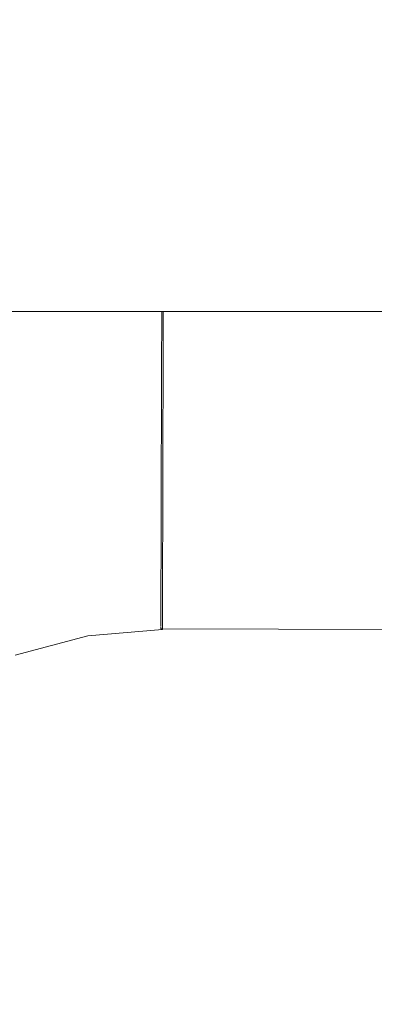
# Model space of a CAD drawing. Header units: millimetres. Extents: x -30280 to 309309, y -17460 to 4378.
# Tile 1010 of 1056: x 284886 to 284900, y -13035 to -12996. Entities that reach past the tile are written whole.
import ezdxf

# ---------------------------------------------------------------- set-up
doc = ezdxf.new("R2010")
doc.units = ezdxf.units.MM
doc.header["$MEASUREMENT"] = 0
doc.linetypes.add('Wipeout_Contour', pattern=[1000, 0, -1000])
doc.layers.add('Nuevo_08_E_Envans secs', color=7, linetype='Continuous')
doc.layers.add('Nuevo_09_EI_Mobiliari general', color=7, linetype='Continuous')
doc.layers.add('Nuevo_09_EI_Mobiliari general_Pluma_Nº__1', color=7, linetype='Continuous', lineweight=5)

# ---------------------------------------------------------------- blocks, each defined once
blk = doc.blocks.new('Elem Sección_751_7', base_point=(301400.27, -13459.976))
at = {"color": 254, "linetype": 'Wipeout_Contour', "lineweight": 0, "ltscale": 1141427.326330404}
blk.add_wipeout([(285285.47, -13007.674), (285285.47, -12996.139), (284835.47, -12996.139), (284835.47, -13007.674)], dxfattribs=at).dxf.layer = 'Nuevo_09_EI_Mobiliari general'
at = {"color": 254, "linetype": 'Wipeout_Contour', "lineweight": 0, "ltscale": 10843608.69459823}
blk.add_wipeout([(284874.936, -13034.287), (284873.36, -13043.221), (284873.49, -13043.221), (284873.817, -13043.071), (284879.368, -13041.62), (284885.027, -13041.147), (284885.027, -13041.12), (285060.47, -13041.603), (285235.913, -13041.12), (285235.913, -13041.147), (285241.573, -13041.62), (285247.123, -13043.071), (285247.45, -13043.221), (285247.58, -13043.221), (285246.005, -13034.287), (285245.236, -13031.419), (285243.979, -13028.729), (285242.274, -13026.298), (285240.172, -13024.201), (285237.737, -13022.502), (285235.044, -13021.252), (285232.174, -13020.49), (285229.215, -13020.239), (285229.215, -13020.217), (285073.662, -13020.652), (285073.661, -13020.725), (285060.47, -13020.689), (285047.279, -13020.725), (285047.279, -13020.652), (284891.725, -13020.217), (284891.725, -13020.239), (284888.766, -13020.49), (284885.896, -13021.252), (284883.203, -13022.502), (284880.768, -13024.201), (284878.666, -13026.298), (284876.961, -13028.729), (284875.705, -13031.419)], dxfattribs=at).dxf.layer = 'Nuevo_09_EI_Mobiliari general'
at = {"color": 254, "linetype": 'Wipeout_Contour', "lineweight": 0, "ltscale": 1425906.320502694}
blk.add_wipeout([(284881.427, -13008.893), (284881.816, -13009.967), (284886.711, -13008.668), (284886.539, -13007.674), (284886.02, -13007.674)], dxfattribs=at).dxf.layer = 'Nuevo_09_EI_Mobiliari general'
at = {"color": 254, "linetype": 'Wipeout_Contour', "lineweight": 0, "ltscale": 1140743.870522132}
blk.add_wipeout([(284886.539, -13007.674), (284886.711, -13008.668), (284891.696, -13008.245), (284891.697, -13007.674)], dxfattribs=at).dxf.layer = 'Nuevo_09_EI_Mobiliari general'
at = {"color": 254, "linetype": 'Wipeout_Contour', "lineweight": 0, "ltscale": 1140725.299637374}
blk.add_wipeout([(284886.711, -13008.668), (284881.816, -13009.967), (284882.246, -13011.156), (284886.928, -13009.913)], dxfattribs=at).dxf.layer = 'Nuevo_09_EI_Mobiliari general'
at = {"color": 254, "linetype": 'Wipeout_Contour', "lineweight": 0, "ltscale": 1425932.53675519}
blk.add_wipeout([(284886.711, -13008.668), (284886.928, -13009.913), (284891.692, -13009.508), (284891.692, -13009.481), (284891.696, -13008.245)], dxfattribs=at).dxf.layer = 'Nuevo_09_EI_Mobiliari general'
at = {"color": 254, "linetype": 'Wipeout_Contour', "lineweight": 0, "ltscale": 1141091.230238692}
blk.add_wipeout([(284891.697, -13007.674), (284891.696, -13008.217), (285060.47, -13008.689), (285060.47, -13007.674)], dxfattribs=at).dxf.layer = 'Nuevo_09_EI_Mobiliari general'
at = {"color": 254, "linetype": 'Wipeout_Contour', "lineweight": 0, "ltscale": 1140726.858016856}
blk.add_wipeout([(284886.928, -13009.913), (284882.246, -13011.156), (284882.704, -13012.423), (284887.158, -13011.24)], dxfattribs=at).dxf.layer = 'Nuevo_09_EI_Mobiliari general'
at = {"layer": 'Nuevo_09_EI_Mobiliari general_Pluma_Nº__1', "color": 7, "linetype": 'Continuous', "lineweight": 5}
blk.add_line((285285.47, -13007.674), (284835.47, -13007.674), dxfattribs=at)
at = {"color": 254, "linetype": 'Wipeout_Contour', "lineweight": 0, "ltscale": 1711121.563436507}
blk.add_wipeout([(284891.755, -13009.503), (284886.928, -13009.913), (284887.158, -13011.24), (284891.688, -13010.855), (284891.688, -13010.828), (284891.751, -13010.828)], dxfattribs=at).dxf.layer = 'Nuevo_09_EI_Mobiliari general'
at = {"color": 254, "linetype": 'Wipeout_Contour', "lineweight": 0, "ltscale": 1141091.432678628}
blk.add_wipeout([(284891.692, -13009.481), (285060.47, -13009.952), (285060.47, -13008.689), (284891.696, -13008.217)], dxfattribs=at).dxf.layer = 'Nuevo_09_EI_Mobiliari general'
at = {"color": 254, "linetype": 'Wipeout_Contour', "lineweight": 0, "ltscale": 1140728.492295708}
blk.add_wipeout([(284887.158, -13011.24), (284882.704, -13012.423), (284883.176, -13013.729), (284887.396, -13012.608)], dxfattribs=at).dxf.layer = 'Nuevo_09_EI_Mobiliari general'
at = {"layer": 'Nuevo_09_EI_Mobiliari general_Pluma_Nº__1', "color": 7, "linetype": 'Continuous', "lineweight": 5}
for p, q in [((284891.697, -13007.674), (284891.696, -13008.217)), ((284891.76, -13007.674), (284891.758, -13008.217))]:
    blk.add_line(p, q, dxfattribs=at)
at = {"color": 254, "linetype": 'Wipeout_Contour', "lineweight": 0, "ltscale": 1140745.951101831}
blk.add_wipeout([(284891.751, -13010.85), (284887.158, -13011.24), (284887.396, -13012.608), (284891.747, -13012.239)], dxfattribs=at).dxf.layer = 'Nuevo_09_EI_Mobiliari general'
at = {"color": 254, "linetype": 'Wipeout_Contour', "lineweight": 0, "ltscale": 1711469.893257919}
blk.add_wipeout([(284891.692, -13009.508), (284891.755, -13009.503), (284891.751, -13010.828), (285060.47, -13011.299), (285060.47, -13009.952), (284891.692, -13009.481)], dxfattribs=at).dxf.layer = 'Nuevo_09_EI_Mobiliari general'
at = {"color": 254, "linetype": 'Wipeout_Contour', "lineweight": 0, "ltscale": 1140730.152911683}
blk.add_wipeout([(284887.396, -13012.608), (284883.176, -13013.729), (284883.648, -13015.035), (284887.634, -13013.977)], dxfattribs=at).dxf.layer = 'Nuevo_09_EI_Mobiliari general'
at = {"layer": 'Nuevo_09_EI_Mobiliari general_Pluma_Nº__1', "color": 7, "linetype": 'Continuous', "lineweight": 5}
for p, q in [((284891.696, -13008.217), (284891.692, -13009.481)), ((284891.758, -13008.217), (284891.755, -13009.481))]:
    blk.add_line(p, q, dxfattribs=at)
at = {"color": 254, "linetype": 'Wipeout_Contour', "lineweight": 0, "ltscale": 1140746.667474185}
blk.add_wipeout([(284891.747, -13012.239), (284887.396, -13012.608), (284887.634, -13013.977), (284891.743, -13013.628)], dxfattribs=at).dxf.layer = 'Nuevo_09_EI_Mobiliari general'
at = {"color": 254, "linetype": 'Wipeout_Contour', "lineweight": 0, "ltscale": 1996853.574117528}
blk.add_wipeout([(284891.688, -13010.855), (284891.751, -13010.85), (284891.747, -13012.217), (285060.471, -13012.689), (285073.684, -13012.652), (285073.688, -13011.336), (284891.688, -13010.828)], dxfattribs=at).dxf.layer = 'Nuevo_09_EI_Mobiliari general'
at = {"color": 254, "linetype": 'Wipeout_Contour', "lineweight": 0, "ltscale": 1140731.789569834}
blk.add_wipeout([(284887.634, -13013.977), (284883.648, -13015.035), (284884.107, -13016.302), (284887.865, -13015.304)], dxfattribs=at).dxf.layer = 'Nuevo_09_EI_Mobiliari general'
at = {"layer": 'Nuevo_09_EI_Mobiliari general_Pluma_Nº__1', "color": 7, "linetype": 'Continuous', "lineweight": 5}
for p, q in [((284891.692, -13009.481), (284891.688, -13010.828)), ((284891.755, -13009.481), (284891.751, -13010.828))]:
    blk.add_line(p, q, dxfattribs=at)
at = {"color": 254, "linetype": 'Wipeout_Contour', "lineweight": 0, "ltscale": 1140747.374338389}
blk.add_wipeout([(284891.743, -13013.628), (284887.634, -13013.977), (284887.865, -13015.304), (284891.74, -13014.975)], dxfattribs=at).dxf.layer = 'Nuevo_09_EI_Mobiliari general'
at = {"color": 254, "linetype": 'Wipeout_Contour', "lineweight": 0, "ltscale": 1426307.908126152}
blk.add_wipeout([(284891.743, -13013.607), (285073.68, -13014.115), (285073.684, -13012.725), (284891.747, -13012.217), (284891.747, -13012.239)], dxfattribs=at).dxf.layer = 'Nuevo_09_EI_Mobiliari general'
at = {"color": 254, "linetype": 'Wipeout_Contour', "lineweight": 0, "ltscale": 1140733.352772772}
blk.add_wipeout([(284887.865, -13015.304), (284884.107, -13016.302), (284884.536, -13017.491), (284888.081, -13016.549)], dxfattribs=at).dxf.layer = 'Nuevo_09_EI_Mobiliari general'
at = {"layer": 'Nuevo_09_EI_Mobiliari general_Pluma_Nº__1', "color": 7, "linetype": 'Continuous', "lineweight": 5}
for p, q in [((284891.688, -13010.828), (284891.684, -13012.217)), ((284891.751, -13010.828), (284891.747, -13012.217))]:
    blk.add_line(p, q, dxfattribs=at)
at = {"color": 254, "linetype": 'Wipeout_Contour', "lineweight": 0, "ltscale": 1140748.050480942}
blk.add_wipeout([(284891.74, -13014.975), (284887.865, -13015.304), (284888.081, -13016.549), (284891.736, -13016.239)], dxfattribs=at).dxf.layer = 'Nuevo_09_EI_Mobiliari general'
at = {"color": 254, "linetype": 'Wipeout_Contour', "lineweight": 0, "ltscale": 1426409.80905813}
blk.add_wipeout([(284891.74, -13014.954), (285047.264, -13015.388), (285047.26, -13014.115), (285047.26, -13014.041), (284891.743, -13013.607)], dxfattribs=at).dxf.layer = 'Nuevo_09_EI_Mobiliari general'
at = {"color": 254, "linetype": 'Wipeout_Contour', "lineweight": 0, "ltscale": 1140734.795316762}
blk.add_wipeout([(284884.536, -13017.491), (284884.925, -13018.565), (284888.277, -13017.675), (284888.081, -13016.549)], dxfattribs=at).dxf.layer = 'Nuevo_09_EI_Mobiliari general'
at = {"layer": 'Nuevo_09_EI_Mobiliari general_Pluma_Nº__1', "color": 7, "linetype": 'Continuous', "lineweight": 5}
for p, q in [((284891.684, -13012.217), (284891.681, -13013.606)), ((284891.747, -13012.217), (284891.743, -13013.607))]:
    blk.add_line(p, q, dxfattribs=at)
at = {"color": 254, "linetype": 'Wipeout_Contour', "lineweight": 0, "ltscale": 1140748.675674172}
blk.add_wipeout([(284888.081, -13016.549), (284888.277, -13017.675), (284891.733, -13017.382), (284891.736, -13016.239)], dxfattribs=at).dxf.layer = 'Nuevo_09_EI_Mobiliari general'
at = {"color": 254, "linetype": 'Wipeout_Contour', "lineweight": 0, "ltscale": 1426410.113120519}
blk.add_wipeout([(284891.736, -13016.217), (285047.267, -13016.652), (285047.264, -13015.462), (285047.264, -13015.388), (284891.74, -13014.954)], dxfattribs=at).dxf.layer = 'Nuevo_09_EI_Mobiliari general'
at = {"color": 254, "linetype": 'Wipeout_Contour', "lineweight": 0, "ltscale": 1140736.073701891}
blk.add_wipeout([(284888.277, -13017.675), (284884.925, -13018.565), (284885.26, -13019.492), (284888.446, -13018.646)], dxfattribs=at).dxf.layer = 'Nuevo_09_EI_Mobiliari general'
at = {"layer": 'Nuevo_09_EI_Mobiliari general_Pluma_Nº__1', "color": 7, "linetype": 'Continuous', "lineweight": 5}
for p, q in [((284891.681, -13013.606), (284891.677, -13014.953)), ((284891.743, -13013.607), (284891.74, -13014.954))]:
    blk.add_line(p, q, dxfattribs=at)
at = {"color": 254, "linetype": 'Wipeout_Contour', "lineweight": 0, "ltscale": 1140749.231254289}
blk.add_wipeout([(284891.733, -13017.382), (284888.277, -13017.675), (284888.446, -13018.646), (284891.73, -13018.368)], dxfattribs=at).dxf.layer = 'Nuevo_09_EI_Mobiliari general'
at = {"color": 254, "linetype": 'Wipeout_Contour', "lineweight": 0, "ltscale": 1141066.584326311}
blk.add_wipeout([(284891.733, -13017.36), (285047.271, -13017.794), (285047.267, -13016.652), (284891.736, -13016.217)], dxfattribs=at).dxf.layer = 'Nuevo_09_EI_Mobiliari general'
at = {"color": 254, "linetype": 'Wipeout_Contour', "lineweight": 0, "ltscale": 1140737.149407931}
blk.add_wipeout([(284888.446, -13018.646), (284885.26, -13019.492), (284885.532, -13020.244), (284888.583, -13019.434)], dxfattribs=at).dxf.layer = 'Nuevo_09_EI_Mobiliari general'
at = {"layer": 'Nuevo_09_EI_Mobiliari general_Pluma_Nº__1', "color": 7, "linetype": 'Continuous', "lineweight": 5}
for p, q in [((284891.677, -13014.953), (284891.673, -13016.217)), ((284891.74, -13014.954), (284891.736, -13016.217))]:
    blk.add_line(p, q, dxfattribs=at)
at = {"color": 254, "linetype": 'Wipeout_Contour', "lineweight": 0, "ltscale": 1140749.700628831}
blk.add_wipeout([(284891.73, -13018.368), (284888.446, -13018.646), (284888.583, -13019.434), (284891.728, -13019.167)], dxfattribs=at).dxf.layer = 'Nuevo_09_EI_Mobiliari general'
at = {"color": 254, "linetype": 'Wipeout_Contour', "lineweight": 0, "ltscale": 1426410.646083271}
blk.add_wipeout([(284891.73, -13018.346), (285047.273, -13018.78), (285047.271, -13017.868), (285047.271, -13017.794), (284891.733, -13017.36)], dxfattribs=at).dxf.layer = 'Nuevo_09_EI_Mobiliari general'
at = {"color": 254, "linetype": 'Wipeout_Contour', "lineweight": 0, "ltscale": 1140737.989994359}
blk.add_wipeout([(284888.583, -13019.434), (284885.532, -13020.244), (284885.732, -13020.799), (284888.684, -13020.015)], dxfattribs=at).dxf.layer = 'Nuevo_09_EI_Mobiliari general'
at = {"layer": 'Nuevo_09_EI_Mobiliari general_Pluma_Nº__1', "color": 7, "linetype": 'Continuous', "lineweight": 5}
for p, q in [((284891.673, -13016.217), (284891.67, -13017.36)), ((284891.736, -13016.217), (284891.733, -13017.36))]:
    blk.add_line(p, q, dxfattribs=at)
at = {"color": 254, "linetype": 'Wipeout_Contour', "lineweight": 0, "ltscale": 1140750.069703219}
blk.add_wipeout([(284891.728, -13019.167), (284888.583, -13019.434), (284888.684, -13020.015), (284891.726, -13019.757)], dxfattribs=at).dxf.layer = 'Nuevo_09_EI_Mobiliari general'
at = {"color": 254, "linetype": 'Wipeout_Contour', "lineweight": 0, "ltscale": 1140738.569998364}
blk.add_wipeout([(284888.684, -13020.015), (284885.732, -13020.799), (284885.855, -13021.138), (284888.745, -13020.371)], dxfattribs=at).dxf.layer = 'Nuevo_09_EI_Mobiliari general'
at = {"color": 254, "linetype": 'Wipeout_Contour', "lineweight": 0, "ltscale": 1140750.327227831}
blk.add_wipeout([(284891.726, -13019.757), (284888.684, -13020.015), (284888.745, -13020.371), (284891.725, -13020.118)], dxfattribs=at).dxf.layer = 'Nuevo_09_EI_Mobiliari general'
at = {"color": 254, "linetype": 'Wipeout_Contour', "lineweight": 0, "ltscale": 1426410.859273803}
blk.add_wipeout([(284891.728, -13019.146), (285047.276, -13019.58), (285047.274, -13018.854), (285047.273, -13018.78), (284891.73, -13018.346)], dxfattribs=at).dxf.layer = 'Nuevo_09_EI_Mobiliari general'
at = {"color": 254, "linetype": 'Wipeout_Contour', "lineweight": 0, "ltscale": 1140738.871620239}
blk.add_wipeout([(284888.745, -13020.371), (284885.855, -13021.138), (284885.896, -13021.252), (284888.766, -13020.49)], dxfattribs=at).dxf.layer = 'Nuevo_09_EI_Mobiliari general'
at = {"layer": 'Nuevo_09_EI_Mobiliari general_Pluma_Nº__1', "color": 7, "linetype": 'Continuous', "lineweight": 5}
for p, q in [((284891.67, -13017.36), (284891.667, -13018.346)), ((284891.733, -13017.36), (284891.73, -13018.346))]:
    blk.add_line(p, q, dxfattribs=at)
at = {"color": 254, "linetype": 'Wipeout_Contour', "lineweight": 0, "ltscale": 1140750.465061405}
blk.add_wipeout([(284891.725, -13020.118), (284888.745, -13020.371), (284888.766, -13020.49), (284891.725, -13020.239)], dxfattribs=at).dxf.layer = 'Nuevo_09_EI_Mobiliari general'
at = {"layer": 'Nuevo_09_EI_Mobiliari general_Pluma_Nº__1', "color": 7, "linetype": 'Continuous', "lineweight": 5}
blk.add_line((284885.896, -13021.252), (284888.766, -13020.49), dxfattribs=at)
at = {"color": 254, "linetype": 'Wipeout_Contour', "lineweight": 0, "ltscale": 1426411.224491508}
blk.add_wipeout([(284891.725, -13020.217), (285047.279, -13020.652), (285047.278, -13020.604), (285047.278, -13020.53), (284891.725, -13020.096)], dxfattribs=at).dxf.layer = 'Nuevo_09_EI_Mobiliari general'
at = {"color": 254, "linetype": 'Wipeout_Contour', "lineweight": 0, "ltscale": 1426411.028662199}
blk.add_wipeout([(284891.726, -13019.735), (285047.277, -13020.169), (285047.276, -13019.654), (285047.276, -13019.58), (284891.728, -13019.146)], dxfattribs=at).dxf.layer = 'Nuevo_09_EI_Mobiliari general'
at = {"layer": 'Nuevo_09_EI_Mobiliari general_Pluma_Nº__1', "color": 7, "linetype": 'Continuous', "lineweight": 5}
for p, q in [((284891.667, -13018.346), (284891.665, -13019.145)), ((284891.73, -13018.346), (284891.728, -13019.146))]:
    blk.add_line(p, q, dxfattribs=at)
at = {"color": 254, "linetype": 'Wipeout_Contour', "lineweight": 0, "ltscale": 1426411.150438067}
blk.add_wipeout([(284891.725, -13020.096), (285047.278, -13020.53), (285047.277, -13020.243), (285047.277, -13020.169), (284891.726, -13019.735)], dxfattribs=at).dxf.layer = 'Nuevo_09_EI_Mobiliari general'
at = {"layer": 'Nuevo_09_EI_Mobiliari general_Pluma_Nº__1', "color": 7, "linetype": 'Continuous', "lineweight": 5}
for p, q in [((284891.665, -13019.145), (284891.663, -13019.735)), ((284891.728, -13019.146), (284891.726, -13019.735)), ((284891.663, -13019.735), (284891.662, -13020.096)), ((284891.726, -13019.735), (284891.725, -13020.096)), ((284888.766, -13020.49), (284891.725, -13020.239)), ((284891.662, -13020.123), (284891.662, -13020.217)), ((284891.662, -13020.217), (285047.279, -13020.652)), ((284891.725, -13020.096), (284891.725, -13020.239))]:
    blk.add_line(p, q, dxfattribs=at)
blk = doc.blocks.new('Elem Sección_765_7', base_point=(301400.27, -13459.976))
at = {"color": 254, "linetype": 'Wipeout_Contour', "lineweight": 0, "ltscale": 24877759.46648961}
blk.add_wipeout([(283759.161, -13457.976), (284282.696, -13457.976), (284352.499, -13068.119), (284353.136, -13065.78), (284357.066, -13043.488), (284335.47, -13043.488), (284335.47, -12987.919), (284335.542, -12987.919), (284349.106, -12561.81), (284771.834, -12561.81), (284785.398, -12987.919), (284785.47, -12987.919), (284785.47, -13043.488), (284763.874, -13043.488), (284767.804, -13065.78), (284768.441, -13068.119), (284810.47, -13302.855), (284852.499, -13068.119), (284853.136, -13065.78), (284857.066, -13043.488), (284835.47, -13043.488), (284835.47, -12987.919), (284835.542, -12987.919), (284849.106, -12561.81), (285271.834, -12561.81), (285285.398, -12987.919), (285285.47, -12987.919), (285285.47, -13043.488), (285263.874, -13043.488), (285267.804, -13065.78), (285268.441, -13068.119), (285310.47, -13302.855), (285352.499, -13068.119), (285353.136, -13065.78), (285357.066, -13043.488), (285335.47, -13043.488), (285335.47, -12987.919), (285335.542, -12987.919), (285349.106, -12561.81), (285771.834, -12561.81), (285785.398, -12987.919), (285785.47, -12987.919), (285785.47, -13043.488), (285763.874, -13043.488), (285767.804, -13065.78), (285768.441, -13068.119), (285810.47, -13302.855), (285852.499, -13068.119), (285853.136, -13065.78), (285857.066, -13043.488), (285835.47, -13043.488), (285835.47, -12987.919), (285835.542, -12987.919), (285849.106, -12561.81), (286271.834, -12561.81), (286285.398, -12987.919), (286285.47, -12987.919), (286285.47, -13043.488), (286263.874, -13043.488), (286267.804, -13065.78), (286268.441, -13068.119), (286310.47, -13302.855), (286352.499, -13068.119), (286353.136, -13065.78), (286357.066, -13043.488), (286335.47, -13043.488), (286335.47, -12987.919), (286335.542, -12987.919), (286349.106, -12561.81), (286771.834, -12561.81), (286785.398, -12987.919), (286785.47, -12987.919), (286785.47, -13043.488), (286763.874, -13043.488), (286767.804, -13065.78), (286768.441, -13068.119), (286810.47, -13302.855), (286852.499, -13068.119), (286853.136, -13065.78), (286857.067, -13043.488), (286835.47, -13043.488), (286835.47, -12987.919), (286835.542, -12987.919), (286849.106, -12561.81), (287114.161, -12561.81), (287114.161, -11012.976), (283759.161, -11012.976)], dxfattribs=at).dxf.layer = 'Nuevo_08_E_Envans secs'

msp = doc.modelspace()

# ---------------------------------------------------------------- block references
at = {"layer": 'Nuevo_09_EI_Mobiliari general', "lineweight": 0}
msp.add_blockref('Elem Sección_751_7', (301400.27, -13459.976), dxfattribs=at)

# ---------------------------------------------------------------- next in the draw order: block references
at = {"layer": 'Nuevo_08_E_Envans secs', "lineweight": 0}
msp.add_blockref('Elem Sección_765_7', (301400.27, -13459.976), dxfattribs=at)

doc.saveas('drawing.dxf')
